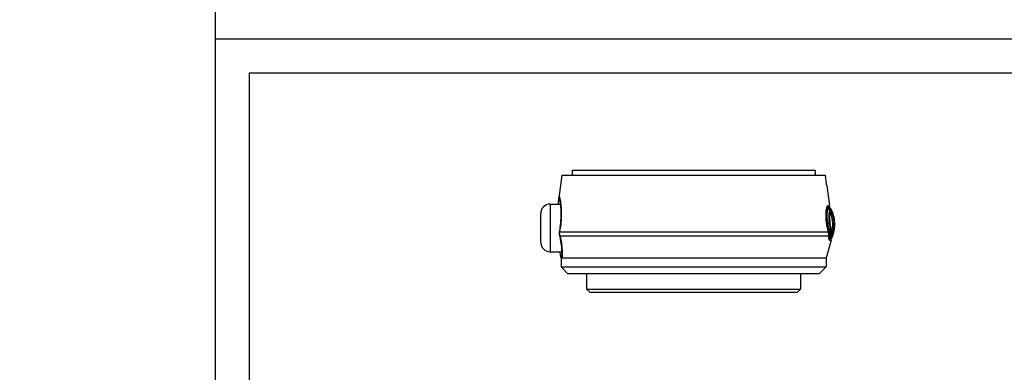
# Model space of a CAD drawing. Header units: millimetres. Extents: x 0 to 4378, y 0 to 2376.
# Tile 558 of 656: x 3306 to 3596, y 199 to 303. Entities that reach past the tile are written whole.
import ezdxf
from ezdxf.enums import TextEntityAlignment as Align

# ---------------------------------------------------------------- set-up
doc = ezdxf.new("R2010")
doc.units = ezdxf.units.MM
doc.header["$LTSCALE"] = 0.2
doc.layers.add('05_Section Line', color=3, linetype='Continuous')
doc.styles.add('Rainbow-2.5 Style', font='malgunsl.ttf')
doc.styles.add('Rainbow-5.0 Style', font='malgunsl.ttf')

# ---------------------------------------------------------------- blocks, each defined once
blk = doc.blocks.new('A$C869fea471123')
blk.add_lwpolyline([(0, 594), (841, 594), (841, 0), (0, 0)], close=True)
at = {"linetype": 'Continuous', "style": 'Rainbow-5.0 Style'}
for tag, p in [('PART_NAME', (743.885, 109.38)), ('DRAWING_NO', (729.868, 91.859)), ('REV', (803.455, 91.859)), ('제도', (768.414, 74.199)), ('DATE_1', (803.455, 74.199)), ('SCALE', (680.81, 69.082)), ('MATERIAL', (722.86, 69.082)), ('검도', (768.414, 60.182)), ('DATE_2', (803.455, 60.182)), ('승인', (768.414, 46.165)), ('DATE_3', (803.455, 46.165)), ('REFERENCE', (722.86, 41.049)), ('PAGE', (768.414, 32.288))]:
    blk.add_attdef(tag, text='', height=5.006, dxfattribs=at).set_placement(p, align=Align.MIDDLE_CENTER)
blk = doc.blocks.new('A$C04cd0c3c1123')
blk.add_lwpolyline([(0, 0), (420, 0), (420, 297), (0, 297)], close=True)
at = {"layer": '05_Section Line', "linetype": 'Continuous'}
blk.add_lwpolyline([(410, 10), (410, 287), (10, 287), (10, 10)], close=True, dxfattribs=at)
at = {"linetype": 'Continuous', "style": 'Rainbow-2.5 Style'}
for tag, p in [('PART_NAME', (371.5, 54.62)), ('DRAWING_NO', (364.5, 45.87)), ('REV', (401.25, 45.87)), ('제도', (383.75, 37.06)), ('DATE_1', (401.25, 37.06)), ('SCALE', (340, 34.5)), ('MATERIAL', (361, 34.5)), ('검도', (383.75, 30.06)), ('DATE_2', (401.25, 30.06)), ('승인', (383.75, 23.06)), ('DATE_3', (401.25, 23.06)), ('REFERENCE', (361, 20.5)), ('PAGE', (383.75, 16.12))]:
    blk.add_attdef(tag, text='', height=2.5, dxfattribs=at).set_placement(p, align=Align.MIDDLE_CENTER)

msp = doc.modelspace()

# ---------------------------------------------------------------- linework, layer by layer
for p, q in [((3469.064, 258.492), (3540.564, 258.492)), ((3469.064, 258.492), (3469.064, 256.992)), ((3540.564, 258.492), (3540.564, 256.992)), ((3465.997, 256.992), (3465.155, 250.387)), ((3465.997, 256.992), (3543.627, 256.992)), ((3543.946, 254.492), (3543.627, 256.992)), ((3544.013, 253.992), (3544.782, 247.954)), ((3462.614, 248.492), (3462.614, 234.492)), ((3462.614, 248.492), (3465.676, 248.492)), ((3544.196, 247.81), (3544.123, 247.81)), ((3544.287, 247.808), (3544.263, 247.808)), ((3544.294, 247.954), (3544.782, 247.954)), ((3544.294, 247.954), (3544.782, 247.954)), ((3544.782, 247.954), (3544.782, 247.954)), ((3459.814, 237.292), (3459.814, 245.692)), ((3465.59, 241.624), (3465.628, 241.619)), ((3503.708, 239.122), (3503.708, 239.122)), ((3516.02, 240.326), (3516.02, 240.326)), ((3537.752, 240.326), (3537.752, 240.326)), ((3537.952, 240.326), (3537.952, 240.326)), ((3542.453, 240.326), (3542.453, 240.326)), ((3545.317, 237.913), (3543.814, 232.651)), ((3543.913, 240.326), (3543.913, 240.326)), ((3544.103, 239.123), (3544.103, 239.123)), ((3544.79, 237.966), (3544.741, 237.966)), ((3544.913, 237.913), (3545.091, 237.913)), ((3462.614, 234.492), (3466.096, 234.492)), ((3465.815, 232.652), (3465.814, 232.652)), ((3465.814, 232.652), (3465.814, 229.992)), ((3465.989, 232.652), (3465.815, 232.652)), ((3466.144, 234.492), (3466.147, 234.492)), ((3543.814, 232.651), (3543.814, 229.992)), ((3465.814, 229.992), (3543.814, 229.992)), ((3467.814, 227.992), (3465.814, 229.992)), ((3541.814, 227.992), (3543.814, 229.992)), ((3541.814, 227.992), (3467.814, 227.992)), ((3473.339, 227.992), (3473.339, 223.492)), ((3536.289, 227.992), (3536.289, 223.492)), ((3473.339, 223.492), (3536.289, 223.492)), ((3474.339, 222.492), (3473.339, 223.492)), ((3535.289, 222.492), (3536.289, 223.492)), ((3535.289, 222.492), (3474.339, 222.492))]:
    msp.add_line(p, q)
for centre, start, end in [((3462.614, 245.692), 90, 180), ((3462.614, 237.292), 180, 270)]:
    msp.add_arc(centre, 2.8, start, end)
for centre, major_axis, ratio, start_param, end_param in [((3533.995, 245.044), (11.319, -4.315), 0.7177138, 0.6349883, 0.7369203), ((3534.478, 245.15), (-11.076, 4.562), 0.7207856, 3.8060845, 3.9059915), ((3545.399, 246.402), (0.282, 0.229), 0.9764788, 2.2190832, 3.5457612), ((3504.075, 248.011), (41.461, -1.518), 0.004454, 6.130201, 6.1609746), ((3545.876, 246.397), (0, -0.355), 0.9999947, 4.457214, 5.7798329), ((3466.383, 240.199), (-0.985, 0.171), 0.1415546, 0, 0.2770392), ((3466.403, 239.397), (-0.975, -0.224), 0.2271604, 0.000005, 0.2691309), ((3545.674, 239.482), (0.421, -0.123), 0.7042213, 2.3779275, 3.6952186), ((3546.162, 244.604), (-0.681, -4.858), 0.1186906, 6.1091571, 6.1885214), ((3546.209, 239.412), (0.356, -0.199), 0.8314071, 2.6610517, 3.9871504), ((3466.783, 232.927), (-0.976, -0.218), 0.9494697, 5.243624, 6.2831875), ((3466.812, 232.717), (-0.998, -0.065), 0.9748936, 5.4348503, 6.2831853), ((3467.075, 232.927), (-0.995, 0.103), 0.9512259, 0.001888, 0.4002635), ((3467.075, 232.927), (-0.995, 0.103), 0.9512259, 0.0000474, 0.001888), ((3466.812, 232.717), (0.998, 0.065), 0.9748936, 2.2094338, 2.2117238), ((3466.783, 232.927), (0.976, 0.218), 0.9494697, 2.0266359, 2.029218)]:
    msp.add_ellipse(centre, major_axis=major_axis, ratio=ratio, start_param=start_param, end_param=end_param)
for points, knots in [([(3544.013, 253.992), (3544.013, 253.992), (3544.011, 254.005), (3544.004, 254.056), (3543.999, 254.095), (3543.986, 254.183), (3543.979, 254.24), (3543.963, 254.363), (3543.954, 254.43), (3543.946, 254.492)], [0.226820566, 0.226820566, 0.226820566, 0.226820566, 0.245712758, 0.245712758, 0.264604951, 0.264604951, 0.283588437, 0.283588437, 0.302489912, 0.302489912, 0.302489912, 0.302489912]), ([(3465.094, 248.492), (3465.096, 248.606), (3465.097, 248.716), (3465.104, 249.398), (3465.109, 249.847), (3465.141, 250.251), (3465.147, 250.314), (3465.154, 250.375)], [0.78792083, 0.78792083, 0.78792083, 0.78792083, 0.84223715, 0.84223715, 1.13915036, 1.13915036, 1.19690096, 1.19690096, 1.19690096, 1.19690096]), ([(3465.156, 250.387), (3465.156, 250.389), (3465.156, 250.391), (3465.157, 250.393), (3465.175, 250.537), (3465.202, 250.618), (3465.238, 250.618), (3465.263, 250.618), (3465.292, 250.582), (3465.326, 250.505), (3465.38, 250.38), (3465.438, 250.17), (3465.491, 249.931), (3465.533, 249.745), (3465.571, 249.543), (3465.604, 249.345), (3465.711, 248.716), (3465.763, 248.161), (3465.78, 247.986), (3465.783, 247.952), (3465.785, 247.931), (3465.786, 247.924), (3465.836, 247.367), (3465.87, 246.743), (3465.881, 246.071), (3465.892, 245.42), (3465.882, 244.701), (3465.841, 243.926), (3465.776, 242.719), (3465.671, 241.948), (3465.638, 241.698), (3465.633, 241.66), (3465.63, 241.633), (3465.628, 241.619)], [-0.57206609, -0.57206609, -0.57206609, -0.57206609, -0.57142857, -0.57142857, -0.57142857, -0.49858705, -0.49858705, -0.49858705, -0.44897959, -0.44897959, -0.44897959, -0.38025624, -0.38025624, -0.38025624, -0.32653061, -0.32653061, -0.32653061, -0.25812009, -0.25812009, -0.25812009, -0.24489796, -0.24489796, -0.24489796, -0.16326531, -0.16326531, -0.16326531, -0.08163265, -0.08163265, -0.08163265, -0.01080334, -0.01080334, -0.01080334, 0, 0, 0, 0]), ([(3465.59, 241.624), (3465.707, 242.505), (3465.782, 243.404), (3465.855, 245.093), (3465.854, 245.904), (3465.797, 247.341), (3465.74, 247.985), (3465.605, 249.056), (3465.524, 249.489), (3465.432, 249.872), (3465.405, 249.959), (3465.395, 249.984), (3465.395, 249.986), (3465.395, 249.986)], [0, 0, 0, 0, 0.266799, 0.266799, 0.5332135, 0.5332135, 0.8010971, 0.8010971, 1.0804261, 1.0804261, 1.21159, 1.21159, 1.2305264, 1.2305264, 1.2305264, 1.2305264]), ([(3544.294, 247.954), (3544.203, 247.943), (3544.112, 247.829), (3543.946, 247.402), (3543.871, 247.094), (3543.755, 246.283), (3543.718, 245.777), (3543.711, 244.645), (3543.741, 244.032), (3543.864, 242.862), (3543.946, 242.321), (3544.151, 241.278), (3544.273, 240.78), (3544.404, 240.326)], [-1.0630218, -1.0630218, -1.0630218, -1.0630218, -0.8848058, -0.8848058, -0.7073819, -0.7073819, -0.5174641, -0.5174641, -0.3273472, -0.3273472, -0.1642391, -0.1642391, -0.0003909, -0.0003909, -0.0003909, -0.0003909]), ([(3543.982, 242.879), (3543.981, 242.885), (3543.98, 242.892), (3543.979, 242.898), (3543.928, 243.246), (3543.889, 243.596), (3543.86, 243.938), (3543.797, 244.69), (3543.794, 245.398), (3543.844, 245.981), (3543.844, 245.985), (3543.845, 245.989), (3543.845, 245.993), (3543.918, 246.84), (3544.082, 247.422), (3544.259, 247.534), (3544.259, 247.534), (3544.26, 247.535), (3544.261, 247.535), (3544.349, 247.59), (3544.431, 247.6), (3544.504, 247.599), (3544.577, 247.598), (3544.638, 247.586), (3544.686, 247.591), (3544.734, 247.597), (3544.772, 247.596), (3544.795, 247.596), (3544.819, 247.596), (3544.828, 247.597), (3544.828, 247.598)], [-13.7667311, -13.7667311, -13.7667311, -13.7667311, -13.7469945, -13.7469945, -13.7469945, -12.6775723, -12.6775723, -12.6775723, -10.3252213, -10.3252213, -10.3252213, -10.3093297, -10.3093297, -10.3093297, -6.8834699, -6.8834699, -6.8834699, -6.8716649, -6.8716649, -6.8716649, -5.1610416, -5.1610416, -5.1610416, -3.4413565, -3.4413565, -3.4413565, -1.7142735, -1.7142735, -1.7142735, 0, 0, 0, 0]), ([(3544.456, 247.307), (3544.323, 247.167), (3544.197, 246.752), (3544.055, 245.564), (3544.043, 244.791), (3544.174, 243.544), (3544.242, 243.114), (3544.348, 242.267), (3544.399, 241.851), (3544.554, 241.062), (3544.662, 240.691), (3544.78, 240.006), (3544.806, 239.694), (3544.792, 239.422)], [20.7880807, 20.7880807, 20.7880807, 20.7880807, 23.4449825, 23.4449825, 26.1019009, 26.1019009, 27.4303601, 27.4303601, 28.7588193, 28.7588193, 30.0872785, 30.0872785, 31.4157377, 31.4157377, 31.4157377, 31.4157377]), ([(3544.287, 247.808), (3544.287, 247.808), (3544.279, 247.806), (3544.248, 247.807), (3544.244, 247.808), (3544.22, 247.809), (3544.185, 247.812), (3544.136, 247.806), (3544.128, 247.805), (3544.12, 247.805)], [-110.1904689, -110.1904689, -110.1904689, -110.1904689, -108.4768799, -108.2112472, -108.2112472, -108.2112472, -106.7543345, -106.7543345, -106.5001726, -106.5001726, -106.5001726, -106.5001726]), ([(3545.272, 239.427), (3545.149, 239.613), (3545.143, 240.175), (3545.095, 240.867), (3545.066, 241.273), (3545.008, 241.741), (3544.943, 242.231), (3544.898, 242.577), (3544.85, 242.934), (3544.807, 243.288), (3544.704, 244.142), (3544.656, 244.947), (3544.723, 245.536), (3544.77, 245.954), (3544.855, 246.248), (3544.943, 246.389)], [6.8382097, 6.8382097, 6.8382097, 6.8382097, 9.3620666, 9.3620666, 9.3620666, 10.8423385, 10.8423385, 10.8423385, 11.8872174, 11.8872174, 11.8872174, 14.4115445, 14.4115445, 14.4115445, 16.2046537, 16.2046537, 16.2046537, 16.2046537]), ([(3545.059, 247.388), (3545.06, 247.388), (3545.049, 247.385), (3545.025, 247.385), (3545.002, 247.385), (3544.966, 247.387), (3544.921, 247.382), (3544.875, 247.378), (3544.817, 247.386), (3544.749, 247.383)], [13.5894609, 13.5894609, 13.5894609, 13.5894609, 15.2911016, 15.2911016, 15.2911016, 16.9927192, 16.9927192, 16.9927192, 18.7122309, 18.7122309, 18.7122309, 18.7122309]), ([(3544.943, 246.389), (3544.96, 246.415), (3544.976, 246.435), (3544.991, 246.45), (3545.007, 246.465), (3545.023, 246.475), (3545.04, 246.48), (3545.043, 246.481), (3545.047, 246.482), (3545.05, 246.483)], [16.20465652, 16.20465652, 16.20465652, 16.20465652, 16.53502511, 16.53502511, 16.53502511, 16.86352528, 16.86352528, 16.86352528, 16.93471426, 16.93471426, 16.93471426, 16.93471426]), ([(3545.226, 246.482), (3545.276, 246.483), (3545.321, 246.483), (3545.397, 246.483), (3545.429, 246.484), (3545.506, 246.486), (3545.532, 246.487), (3545.532, 246.487)], [-0.50039672, -0.50039672, -0.50039672, -0.50039672, -0.37494418, -0.37494418, -0.24980888, -0.24980888, -0.00000005, -0.00000005, -0.00000005, -0.00000005]), ([(3544.961, 243.72), (3544.916, 244.282), (3544.905, 244.797), (3544.98, 245.574), (3545.05, 245.839), (3545.124, 245.976)], [12.5176173, 12.5176173, 12.5176173, 12.5176173, 14.4105881, 14.4105881, 16.1226728, 16.1226728, 16.1226728, 16.1226728]), ([(3545.123, 242.231), (3545.088, 242.528), (3545.05, 242.836), (3544.994, 243.34), (3544.976, 243.533), (3544.961, 243.72)], [10.8899314, 10.8899314, 10.8899314, 10.8899314, 11.886462, 11.886462, 12.5176173, 12.5176173, 12.5176173, 12.5176173]), ([(3545.124, 245.976), (3545.14, 246.005), (3545.154, 246.028), (3545.169, 246.046), (3545.185, 246.063), (3545.2, 246.074), (3545.216, 246.08), (3545.22, 246.081), (3545.224, 246.082), (3545.228, 246.083)], [16.12268281, 16.12268281, 16.12268281, 16.12268281, 16.48850122, 16.48850122, 16.48850122, 16.85116526, 16.85116526, 16.85116526, 16.93471426, 16.93471426, 16.93471426, 16.93471426]), ([(3545.392, 239.834), (3545.448, 240.038), (3545.499, 240.242), (3545.544, 240.448), (3545.722, 241.263), (3545.809, 242.098), (3545.779, 242.93), (3545.779, 242.944), (3545.778, 242.958), (3545.778, 242.972), (3545.743, 243.818), (3545.588, 244.659), (3545.316, 245.462), (3545.257, 245.635), (3545.193, 245.807), (3545.124, 245.976)], [-8.2564601, -8.2564601, -8.2564601, -8.2564601, -7.6246176, -7.6246176, -7.6246176, -5.1247003, -5.1247003, -5.1247003, -5.0829889, -5.0829889, -5.0829889, -2.5414422, -2.5414422, -2.5414422, -1.9929452, -1.9929452, -1.9929452, -1.9929452]), ([(3545.228, 246.083), (3545.258, 246.082), (3545.296, 246.083), (3545.348, 246.083), (3545.375, 246.083), (3545.401, 246.083)], [0, 0, 0, 0, 0.05691114, 0.05691114, 0.1273668, 0.1273668, 0.1273668, 0.1273668]), ([(3545.401, 246.083), (3545.6, 245.6), (3545.756, 245.109), (3545.868, 244.61), (3545.996, 244.041), (3546.069, 243.462), (3546.085, 242.874), (3546.107, 242.057), (3546.022, 241.221), (3545.83, 240.364), (3545.782, 240.152), (3545.728, 239.938), (3545.667, 239.724)], [1.9427335, 1.9427335, 1.9427335, 1.9427335, 3.5109066, 3.5109066, 3.5109066, 5.2949687, 5.2949687, 5.2949687, 7.7714335, 7.7714335, 7.7714335, 8.3844614, 8.3844614, 8.3844614, 8.3844614]), ([(3545.97, 239.725), (3546.133, 240.304), (3546.249, 240.874), (3546.317, 241.435), (3546.493, 242.892), (3546.348, 244.289), (3545.881, 245.626), (3545.827, 245.78), (3545.769, 245.934), (3545.705, 246.086)], [0.0735794, 0.0735794, 0.0735794, 0.0735794, 1.7734557, 1.7734557, 1.7734557, 6.1878367, 6.1878367, 6.1878367, 6.697304, 6.697304, 6.697304, 6.697304]), ([(3543.982, 242.879), (3544.027, 242.537), (3544.073, 242.198), (3544.129, 241.867), (3544.186, 241.531), (3544.254, 241.204), (3544.334, 240.897), (3544.335, 240.891), (3544.337, 240.885), (3544.339, 240.88), (3544.499, 240.266), (3544.622, 239.706), (3544.597, 239.258)], [-41.3234223, -41.3234223, -41.3234223, -41.3234223, -40.272392, -40.272392, -40.272392, -39.2015005, -39.2015005, -39.2015005, -39.1814218, -39.1814218, -39.1814218, -37.0394209, -37.0394209, -37.0394209, -37.0394209]), ([(3545.392, 239.834), (3545.306, 240.01), (3545.267, 240.436), (3545.242, 240.974), (3545.228, 241.267), (3545.195, 241.599), (3545.155, 241.951), (3545.145, 242.043), (3545.134, 242.136), (3545.123, 242.231)], [7.1415821, 7.1415821, 7.1415821, 7.1415821, 9.3620537, 9.3620537, 9.3620537, 10.5736281, 10.5736281, 10.5736281, 10.8899312, 10.8899312, 10.8899312, 10.8899312]), ([(3465.429, 239.173), (3465.355, 239.494), (3465.334, 239.833), (3465.376, 240.232), (3465.386, 240.302), (3465.398, 240.371)], [0, 0, 0, 0, 0.09997047, 0.09997047, 0.12107908, 0.12107908, 0.12107908, 0.12107908]), ([(3465.429, 240.326), (3466.601, 240.326), (3468.398, 240.326), (3470.801, 240.326), (3473.353, 240.326), (3476.466, 240.326), (3480.126, 240.326), (3483.786, 240.326), (3487.8, 240.326), (3492.166, 240.326), (3496.533, 240.326), (3501.045, 240.326), (3505.625, 240.326), (3507.914, 240.326), (3510.182, 240.326), (3512.428, 240.326), (3514.674, 240.326), (3516.89, 240.326), (3519.015, 240.326), (3521.14, 240.326), (3523.192, 240.326), (3525.17, 240.326), (3527.147, 240.326), (3529.044, 240.326), (3530.795, 240.326), (3532.547, 240.326), (3534.172, 240.326), (3535.669, 240.326), (3537.167, 240.326), (3538.532, 240.326), (3539.716, 240.326), (3541.797, 240.326), (3543.383, 240.326), (3544.404, 240.326)], [-1, -1, -1, -1, -0.8795685, -0.8795685, -0.8795685, -0.7516925, -0.7516925, -0.7516925, -0.6238165, -0.6238165, -0.6238165, -0.4959406, -0.4959406, -0.4959406, -0.4320026, -0.4320026, -0.4320026, -0.3680646, -0.3680646, -0.3680646, -0.3041266, -0.3041266, -0.3041266, -0.2401886, -0.2401886, -0.2401886, -0.1762506, -0.1762506, -0.1762506, -0.1123126, -0.1123126, -0.1123126, 0, 0, 0, 0]), ([(3466.08, 233.029), (3466.097, 233.195), (3466.111, 233.465), (3466.112, 234.208), (3466.093, 234.724), (3465.99, 235.969), (3465.894, 236.735), (3465.665, 238.068), (3465.556, 238.617), (3465.429, 239.173)], [0, 0, 0, 0, 0.20572229, 0.20572229, 0.45308164, 0.45308164, 0.72564127, 0.72564127, 0.90176887, 0.90176887, 0.90176887, 0.90176887]), ([(3465.482, 239.124), (3466.201, 239.122), (3467.184, 239.122), (3468.449, 239.122), (3469.241, 239.122), (3470.145, 239.122), (3471.148, 239.123), (3472.412, 239.123), (3473.831, 239.124), (3475.381, 239.123), (3476.684, 239.123), (3477.837, 239.123), (3478.753, 239.123), (3479.46, 239.123), (3480.027, 239.123), (3480.435, 239.123), (3481.34, 239.124), (3482.271, 239.124), (3483.221, 239.125), (3484.716, 239.125), (3485.708, 239.126), (3486.135, 239.125), (3488.158, 239.124), (3490.241, 239.123), (3492.339, 239.123), (3492.469, 239.123), (3492.69, 239.123), (3493.002, 239.123), (3493.568, 239.123), (3494.433, 239.123), (3495.595, 239.123), (3497.532, 239.123), (3498.627, 239.123), (3498.896, 239.123), (3499.427, 239.123), (3499.956, 239.123), (3500.483, 239.122), (3502.223, 239.122), (3503.909, 239.122), (3505.609, 239.122), (3506.336, 239.122), (3507.041, 239.122), (3507.726, 239.123), (3511.691, 239.124), (3514.932, 239.124), (3517.231, 239.124), (3517.819, 239.124), (3518.347, 239.123), (3518.817, 239.123), (3520.382, 239.123), (3521.648, 239.123), (3522.624, 239.122), (3523.794, 239.122), (3524.549, 239.122), (3524.916, 239.122), (3527.597, 239.124), (3529.227, 239.124), (3530, 239.125), (3530.236, 239.125), (3530.391, 239.125), (3530.47, 239.125), (3531.056, 239.125), (3531.918, 239.124), (3532.995, 239.123), (3534.392, 239.122), (3535.126, 239.122), (3535.336, 239.122), (3535.451, 239.122), (3535.566, 239.122), (3535.68, 239.122), (3537.042, 239.123), (3538.274, 239.124), (3539.368, 239.124), (3540.343, 239.125), (3541.446, 239.124), (3542.469, 239.123), (3542.803, 239.123), (3543.225, 239.123), (3543.66, 239.123), (3543.966, 239.123), (3544.278, 239.123), (3544.563, 239.123)], [-1, -1, -1, -1, -0.9231328, -0.9231328, -0.9231328, -0.875, -0.875, -0.875, -0.8125, -0.8125, -0.8125, -0.7772106, -0.7772106, -0.7772106, -0.75, -0.75, -0.75, -0.71875, -0.71875, -0.71875, -0.6875, -0.6875, -0.6875, -0.625, -0.625, -0.625, -0.6139026, -0.6139026, -0.6139026, -0.59375, -0.59375, -0.59375, -0.5625, -0.5625, -0.5625, -0.5479886, -0.5479886, -0.5479886, -0.5, -0.5, -0.5, -0.4848641, -0.4848641, -0.4848641, -0.3973591, -0.3973591, -0.3973591, -0.375, -0.375, -0.375, -0.3465594, -0.3465594, -0.3465594, -0.3125, -0.3125, -0.3125, -0.2645883, -0.2645883, -0.2645883, -0.25, -0.25, -0.25, -0.21875, -0.21875, -0.21875, -0.1875, -0.1875, -0.1875, -0.1826751, -0.1826751, -0.1826751, -0.125, -0.125, -0.125, -0.0625, -0.0625, -0.0625, -0.0258077, -0.0258077, -0.0258077, 0, 0, 0, 0]), ([(3465.482, 239.123), (3465.654, 238.372), (3465.788, 237.657), (3465.892, 236.976), (3465.997, 236.288), (3466.066, 235.664), (3466.109, 235.103), (3466.152, 234.54), (3466.168, 234.049), (3466.167, 233.632), (3466.166, 233.215), (3466.148, 232.889), (3466.121, 232.654)], [0.00016277, 0.00016277, 0.00016277, 0.00016277, 0.25, 0.25, 0.25, 0.5, 0.5, 0.5, 0.75, 0.75, 0.75, 0.99926378, 0.99926378, 0.99926378, 0.99926378]), ([(3544.404, 240.326), (3544.419, 240.274), (3544.434, 240.219), (3544.462, 240.106), (3544.474, 240.053), (3544.506, 239.893), (3544.522, 239.789), (3544.57, 239.402), (3544.565, 239.204), (3544.563, 239.123)], [-0.064000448, -0.064000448, -0.064000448, -0.064000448, -0.056986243, -0.056986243, -0.050402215, -0.050402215, -0.037286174, -0.037286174, -0.000017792, -0.000017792, -0.000017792, -0.000017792]), ([(3544.563, 239.123), (3544.555, 238.713), (3544.583, 238.398), (3544.666, 238.089), (3544.7, 238.014), (3544.76, 237.944), (3544.781, 237.928), (3544.827, 237.91), (3544.844, 237.913), (3544.874, 237.913)], [-0.46085957, -0.46085957, -0.46085957, -0.46085957, -0.23197779, -0.23197779, -0.11765939, -0.11765939, -0.06051252, -0.06051252, -0.00000396, -0.00000396, -0.00000396, -0.00000396]), ([(3545.33, 238.196), (3545.33, 238.196), (3545.312, 238.197), (3545.268, 238.198), (3545.225, 238.198), (3545.155, 238.198), (3545.062, 238.203), (3545.062, 238.203), (3545.062, 238.203), (3545.061, 238.203), (3544.969, 238.207), (3544.847, 238.144), (3544.747, 238.275), (3544.746, 238.276), (3544.745, 238.277), (3544.745, 238.278), (3544.695, 238.345), (3544.657, 238.466), (3544.631, 238.631), (3544.606, 238.797), (3544.587, 239.004), (3544.597, 239.258)], [27.5474277, 27.5474277, 27.5474277, 27.5474277, 29.9156321, 29.9156321, 29.9156321, 32.2831097, 32.2831097, 32.2831097, 32.2934243, 32.2934243, 32.2934243, 34.6507694, 34.6507694, 34.6507694, 34.6664226, 34.6664226, 34.6664226, 35.8529217, 35.8529217, 35.8529217, 37.0387706, 37.0387706, 37.0387706, 37.0387706]), ([(3544.741, 237.967), (3544.751, 237.966), (3544.811, 237.966), (3544.831, 237.967), (3544.831, 237.967)], [-85.4532264, -85.4532264, -85.4532264, -85.4532264, -85.0220554, -82.6490571, -82.6490571, -82.6490571, -82.6490571]), ([(3544.792, 239.422), (3544.79, 239.388), (3544.79, 239.357), (3544.793, 239.292), (3544.795, 239.254), (3544.799, 239.171), (3544.802, 239.117), (3544.81, 239.025), (3544.814, 238.991), (3544.823, 238.915), (3544.829, 238.875), (3544.858, 238.706), (3544.891, 238.571), (3544.944, 238.504)], [0, 0, 0, 0, 0.01469114, 0.01469114, 0.02704048, 0.02704048, 0.05802324, 0.05802324, 0.07743597, 0.07743597, 0.10372835, 0.10372835, 0.19238207, 0.19238207, 0.19238207, 0.19238207]), ([(3544.874, 237.913), (3545.171, 237.912), (3545.317, 237.913), (3545.317, 237.913), (3545.317, 237.913), (3545.317, 237.913)], [0, 0, 0, 0, 0.60497489, 0.60497489, 0.61324788, 0.61324788, 0.61324788, 0.61324788]), ([(3544.944, 238.504), (3544.949, 238.499), (3544.953, 238.494), (3544.958, 238.489), (3545, 238.449), (3545.042, 238.429), (3545.086, 238.424), (3545.136, 238.418), (3545.179, 238.42), (3545.222, 238.425)], [33.6558007, 33.6558007, 33.6558007, 33.6558007, 33.7607156, 33.7607156, 33.7607156, 34.6881623, 34.6881623, 34.6881623, 35.7206997, 35.7206997, 35.7206997, 35.7206997]), ([(3545.222, 238.425), (3545.327, 238.434), (3545.405, 238.429), (3545.506, 238.428), (3545.53, 238.426), (3545.529, 238.425)], [35.7207225, 35.7207225, 35.7207225, 35.7207225, 38.2597024, 38.2597024, 40.7987052, 40.7987052, 40.7987052, 40.7987052]), ([(3545.543, 239.316), (3545.532, 239.316), (3545.52, 239.316), (3545.509, 239.317), (3545.506, 239.317), (3545.504, 239.317), (3545.502, 239.317), (3545.487, 239.318), (3545.473, 239.319), (3545.458, 239.321), (3545.443, 239.322), (3545.428, 239.324), (3545.412, 239.327), (3545.397, 239.329), (3545.381, 239.332), (3545.365, 239.339), (3545.35, 239.346), (3545.334, 239.357), (3545.319, 239.371), (3545.304, 239.386), (3545.288, 239.404), (3545.272, 239.427)], [4.8565776, 4.8565776, 4.8565776, 4.8565776, 5.1286573, 5.1286573, 5.1286573, 5.1850486, 5.1850486, 5.1850486, 5.5133465, 5.5133465, 5.5133465, 5.8419663, 5.8419663, 5.8419663, 6.1717363, 6.1717363, 6.1717363, 6.503514, 6.503514, 6.503514, 6.8382097, 6.8382097, 6.8382097, 6.8382097]), ([(3545.667, 239.724), (3545.664, 239.724), (3545.662, 239.724), (3545.589, 239.721), (3545.51, 239.704), (3545.43, 239.776)], [5.0664547, 5.0664547, 5.0664547, 5.0664547, 5.1286573, 5.1286573, 6.8382097, 6.8382097, 6.8382097, 6.8382097]), ([(3545.529, 238.425), (3545.569, 238.526), (3545.607, 238.626), (3545.644, 238.726), (3545.695, 238.863), (3545.743, 238.999), (3545.788, 239.135), (3545.809, 239.197), (3545.829, 239.26), (3545.849, 239.322)], [-1.08967433, -1.08967433, -1.08967433, -1.08967433, -0.76344986, -0.76344986, -0.76344986, -0.31842956, -0.31842956, -0.31842956, -0.11330234, -0.11330234, -0.11330234, -0.11330234]), ([(3545.849, 239.322), (3545.849, 239.322), (3545.825, 239.324), (3545.75, 239.324), (3545.718, 239.325), (3545.641, 239.321), (3545.595, 239.317), (3545.543, 239.316)], [-0.49805411, -0.49805411, -0.49805411, -0.49805411, -0.24829664, -0.24829664, -0.12495332, -0.12495332, -0.00011155, -0.00011155, -0.00011155, -0.00011155]), ([(3545.97, 239.725), (3545.97, 239.725), (3545.959, 239.726), (3545.936, 239.726), (3545.913, 239.726), (3545.879, 239.726), (3545.833, 239.726), (3545.789, 239.726), (3545.733, 239.726), (3545.667, 239.724)], [0, 0, 0, 0, 1.7095535, 1.7095535, 1.7095535, 3.4191038, 3.4191038, 3.4191038, 5.066451, 5.066451, 5.066451, 5.066451]), ([(3465.807, 232.709), (3465.743, 232.996), (3465.681, 233.355), (3465.569, 234.011), (3465.531, 234.242), (3465.488, 234.492)], [0, 0, 0, 0, 0.24371447, 0.24371447, 0.35914149, 0.35914149, 0.35914149, 0.35914149]), ([(3466.121, 232.652), (3466.285, 232.658), (3466.514, 232.665), (3467.11, 232.671), (3467.48, 232.671), (3468.79, 232.661), (3469.926, 232.646), (3472.249, 232.67), (3473.297, 232.681), (3475.595, 232.68), (3476.84, 232.668), (3480.182, 232.645), (3482.377, 232.665), (3487.196, 232.683), (3489.809, 232.663), (3493.483, 232.651), (3494.45, 232.652), (3497.283, 232.653), (3499.16, 232.655), (3501.509, 232.651), (3501.978, 232.649), (3503.182, 232.645), (3503.916, 232.643), (3505.3, 232.645), (3505.947, 232.648), (3507.477, 232.653), (3508.357, 232.652), (3509.856, 232.657), (3510.474, 232.66), (3512.565, 232.667), (3514.026, 232.671), (3516.665, 232.668), (3517.848, 232.663), (3520.195, 232.654), (3521.359, 232.65), (3524.026, 232.657), (3525.505, 232.671), (3527.753, 232.68), (3528.561, 232.681), (3530.565, 232.676), (3531.725, 232.666), (3534.639, 232.646), (3536.261, 232.664), (3539.253, 232.684), (3540.548, 232.664), (3541.891, 232.651), (3542.207, 232.652), (3542.943, 232.653), (3543.287, 232.652), (3543.573, 232.652), (3543.627, 232.652), (3543.723, 232.652), (3543.761, 232.652), (3543.804, 232.652), (3543.814, 232.651), (3543.814, 232.651)], [-23.6249087, -23.6249087, -23.6249087, -23.6249087, -23.2474749, -23.2474749, -22.8589525, -22.8589525, -22.0805167, -22.0805167, -21.5530764, -21.5530764, -21.0278482, -21.0278482, -20.2358864, -20.2358864, -19.405695, -19.405695, -19.1137222, -19.1137222, -18.5578633, -18.5578633, -18.4194675, -18.4194675, -18.2033869, -18.2033869, -18.0133561, -18.0133561, -17.7528654, -17.7528654, -17.5693067, -17.5693067, -17.1292547, -17.1292547, -16.7621461, -16.7621461, -16.3874591, -16.3874591, -15.8825933, -15.8825933, -15.5869768, -15.5869768, -15.1263453, -15.1263453, -14.3579225, -14.3579225, -13.4917291, -13.4917291, -13.1785569, -13.1785569, -12.6498872, -12.6498872, -12.4984152, -12.4984152, -12.3180888, -12.3180888, -12.1679713, -12.1679713, -12.1679713, -12.1679713])]:
    msp.add_open_spline(points, degree=3, knots=knots)
for points in [[(3465.154, 250.375), (3465.155, 250.379), (3465.155, 250.383), (3465.156, 250.387)], [(3544.828, 247.598), (3544.694, 247.719), (3544.468, 247.808), (3544.287, 247.808)], [(3544.566, 247.377), (3544.534, 247.366), (3544.493, 247.349), (3544.456, 247.307)], [(3544.749, 247.383), (3544.694, 247.389), (3544.632, 247.39), (3544.566, 247.377)], [(3545.059, 247.388), (3544.982, 247.458), (3544.905, 247.528), (3544.828, 247.598)], [(3545.532, 246.487), (3545.391, 246.791), (3545.234, 247.091), (3545.059, 247.388)], [(3544.793, 245.969), (3544.793, 245.968), (3544.793, 245.968), (3544.793, 245.967)], [(3545.401, 246.083), (3545.603, 246.084), (3545.705, 246.085), (3545.705, 246.086)], [(3465.398, 240.371), (3465.47, 240.784), (3465.534, 241.204), (3465.59, 241.624)], [(3465.429, 240.326), (3465.504, 240.753), (3465.57, 241.184), (3465.628, 241.619)], [(3543.87, 242.879), (3543.911, 242.879), (3543.949, 242.879), (3543.982, 242.879)], [(3465.482, 239.124), (3465.381, 239.518), (3465.365, 239.923), (3465.429, 240.326)], [(3544.153, 239.123), (3544.153, 239.123), (3544.153, 239.123), (3544.153, 239.123)], [(3544.597, 239.258), (3544.586, 239.252), (3544.575, 239.246), (3544.564, 239.24)], [(3544.597, 239.258), (3544.662, 239.313), (3544.727, 239.367), (3544.792, 239.422)], [(3544.831, 237.967), (3545.011, 237.967), (3545.212, 238.06), (3545.33, 238.196)], [(3544.871, 237.913), (3544.861, 237.913), (3544.852, 237.912), (3544.844, 237.912)], [(3544.944, 238.504), (3545.065, 238.808), (3545.174, 239.115), (3545.272, 239.427)], [(3545.543, 239.316), (3545.447, 239.015), (3545.34, 238.717), (3545.222, 238.425)], [(3545.33, 238.196), (3545.398, 238.274), (3545.462, 238.349), (3545.529, 238.425)], [(3465.814, 232.652), (3465.812, 232.682), (3465.809, 232.699), (3465.807, 232.709)], [(3466.121, 232.652), (3466.071, 232.652), (3466.027, 232.652), (3465.989, 232.652)]]:
    msp.add_open_spline(points, degree=3)

# ---------------------------------------------------------------- block references
at = {"xscale": 4, "yscale": 4, "zscale": 4}
msp.add_blockref('A$C869fea471123', (0, 0), dxfattribs=at)
msp.add_blockref('A$C04cd0c3c1123', (3364, 0))

doc.saveas('drawing.dxf')
